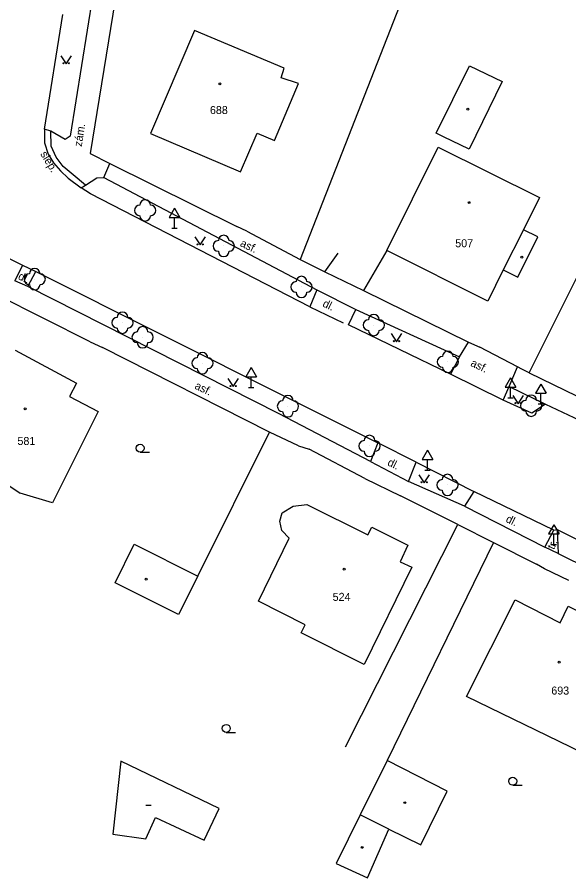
# Model space of a CAD drawing. Extents: x -794191 to -788944, y -1117087 to -1105044.
# Drawn here: x -791492.4 to -791440.7, y -1109963.6 to -1109882.9 of the extents above; entities that cross this region are included whole.
import ezdxf

# ---------------------------------------------------------------- set-up
doc = ezdxf.new("R2010")
doc.units = 0
for name, color, linetype in [('Doplněk polohopisu', 7, 'Continuous'), ('Doplňkové značky', 7, 'Continuous'), ('Hranice - ploty_ zdi', 7, 'Continuous'), ('Komunikace', 7, 'Continuous'), ('Pomocné popisy', 7, 'Continuous'), ('Stavební objekty', 7, 'Continuous'), ('Zeleň', 7, 'Continuous'), ('Značky druhů budov', 7, 'Continuous'), ('Značky druhů pozemků', 7, 'Continuous'), ('Čísla popisná', 7, 'Continuous')]:
    doc.layers.add(name, color=color, linetype=linetype)

msp = doc.modelspace()

# ---------------------------------------------------------------- linework, layer by layer
at = {"layer": 'Doplněk polohopisu'}
for p, q in [((-791484.28, -1109897.93), (-791483.71, -1109896.61)), ((-791484.28, -1109897.93), (-791464.31, -1109908.44)), ((-791485.52, -1109899.45), (-791486.38, -1109898.89)), ((-791491.88, -1109906.13), (-791492.59, -1109907.62)), ((-791491.4, -1109908.15), (-791490.64, -1109906.75)), ((-791491.4, -1109908.15), (-791492.59, -1109907.62)), ((-791467.82, -1109920.07), (-791491.4, -1109908.15)), ((-791464.31, -1109908.44), (-791464.96, -1109910.05)), ((-791464.31, -1109908.44), (-791460.65, -1109910.28)), ((-791461.33, -1109911.73), (-791460.65, -1109910.28)), ((-791460.65, -1109910.28), (-791450.93, -1109914.72)), ((-791450.93, -1109914.72), (-791450.1, -1109913.35)), ((-791450.93, -1109914.72), (-791451.78, -1109916.35)), ((-791446.29, -1109917.5), (-791445.49, -1109915.66)), ((-791446.85, -1109918.78), (-791446.29, -1109917.5)), ((-791446.29, -1109917.5), (-791442.86, -1109919.16)), ((-791459.26, -1109924.54), (-791467.82, -1109920.07)), ((-791458.59, -1109922.78), (-791459.26, -1109924.54)), ((-791459.26, -1109924.54), (-791455.72, -1109926.41)), ((-791455.72, -1109926.41), (-791454.98, -1109924.59)), ((-791450.47, -1109928.73), (-791455.72, -1109926.41)), ((-791449.6, -1109927.36), (-791450.47, -1109928.73)), ((-791450.47, -1109928.73), (-791442.92, -1109932.56)), ((-791442.92, -1109932.56), (-791442.1, -1109930.98)), ((-791441.68, -1109933.15), (-791442.92, -1109932.56))]:
    msp.add_line(p, q, dxfattribs=at)
for points in [[(-791485.3, -1109880.78), (-791487.41, -1109894.05), (-791487.89, -1109894.36), (-791489.24, -1109893.58), (-791489.83, -1109893.39)], [(-791485.97, -1109898.63), (-791487.15, -1109897.69), (-791488.08, -1109896.9), (-791488.73, -1109896.03), (-791489.21, -1109894.98), (-791489.24, -1109893.58)], [(-791486.38, -1109898.89), (-791485.97, -1109898.63), (-791484.92, -1109897.95), (-791484.28, -1109897.93)], [(-791441.77, -1109930.92), (-791431.87, -1109935.87), (-791422.36, -1109940.54)], [(-791441.68, -1109933.15), (-791432.79, -1109937.56), (-791424.11, -1109941.86)]]:
    msp.add_lwpolyline(points, dxfattribs=at)
at = {"layer": 'Doplňkové značky'}
for p, q in [((-791477.65, -1109900.814), (-791478.15, -1109901.68)), ((-791477.65, -1109900.814), (-791477.15, -1109901.68)), ((-791478.15, -1109901.68), (-791477.15, -1109901.68)), ((-791477.65, -1109902.68), (-791477.65, -1109901.68)), ((-791477.9, -1109902.68), (-791477.4, -1109902.68)), ((-791470.45, -1109915.734), (-791470.95, -1109916.6)), ((-791470.45, -1109915.734), (-791469.95, -1109916.6)), ((-791470.95, -1109916.6), (-791469.95, -1109916.6)), ((-791470.45, -1109917.6), (-791470.45, -1109916.6)), ((-791446.14, -1109916.714), (-791446.64, -1109917.58)), ((-791446.14, -1109916.714), (-791445.64, -1109917.58)), ((-791470.7, -1109917.6), (-791470.2, -1109917.6)), ((-791446.64, -1109917.58), (-791445.64, -1109917.58)), ((-791446.14, -1109918.58), (-791446.14, -1109917.58)), ((-791443.3, -1109917.284), (-791443.8, -1109918.15)), ((-791443.3, -1109917.284), (-791442.8, -1109918.15)), ((-791446.39, -1109918.58), (-791445.89, -1109918.58)), ((-791443.8, -1109918.15), (-791442.8, -1109918.15)), ((-791443.3, -1109919.15), (-791443.3, -1109918.15)), ((-791443.55, -1109919.15), (-791443.05, -1109919.15)), ((-791453.94, -1109923.474), (-791454.44, -1109924.34)), ((-791453.94, -1109923.474), (-791453.44, -1109924.34)), ((-791454.44, -1109924.34), (-791453.44, -1109924.34)), ((-791453.94, -1109925.34), (-791453.94, -1109924.34)), ((-791454.19, -1109925.34), (-791453.69, -1109925.34)), ((-791442.1, -1109930.464), (-791442.6, -1109931.33)), ((-791442.1, -1109930.464), (-791441.6, -1109931.33)), ((-791442.6, -1109931.33), (-791441.6, -1109931.33)), ((-791442.1, -1109932.33), (-791442.1, -1109931.33)), ((-791442.35, -1109932.33), (-791441.85, -1109932.33))]:
    msp.add_line(p, q, dxfattribs=at)
at = {"layer": 'Hranice - ploty_ zdi'}
for p, q in [((-791452.66, -1109871.9), (-791465.87, -1109905.62)), ((-791483.21, -1109881.23), (-791485.56, -1109895.69)), ((-791470.85, -1109902.96), (-791471.8, -1109902.53)), ((-791470.85, -1109902.96), (-791465.87, -1109905.62)), ((-791463.54, -1109906.77), (-791462.31, -1109905.01)), ((-791457.73, -1109904.76), (-791459.94, -1109908.51)), ((-791465.87, -1109905.62), (-791463.54, -1109906.77)), ((-791463.54, -1109906.77), (-791459.94, -1109908.51)), ((-791485.53, -1109913.32), (-791495.14, -1109908.49)), ((-791459.94, -1109908.51), (-791450.1, -1109913.35)), ((-791485.53, -1109913.32), (-791484.4, -1109913.86)), ((-791468.74, -1109921.78), (-791484.4, -1109913.86)), ((-791450.1, -1109913.35), (-791449.03, -1109913.83)), ((-791444.4, -1109916.24), (-791445.1, -1109915.88)), ((-791444.4, -1109916.24), (-791424.93, -1109925.67)), ((-791466.03, -1109923.07), (-791468.74, -1109921.78)), ((-791466.03, -1109923.07), (-791465.02, -1109923.38)), ((-791459.79, -1109926.14), (-791465.02, -1109923.38)), ((-791459.79, -1109926.14), (-791456.46, -1109927.75)), ((-791451.1, -1109930.44), (-791456.46, -1109927.75)), ((-791461.62, -1109951.28), (-791451.1, -1109930.44)), ((-791447.74, -1109932.14), (-791457.71, -1109952.55)), ((-791442.96, -1109934.6), (-791443.73, -1109934.15)), ((-791440.68, -1109935.69), (-791442.96, -1109934.6))]:
    msp.add_line(p, q, dxfattribs=at)
for points in [[(-791444.4, -1109916.24), (-791431.44, -1109890.3), (-791424.67, -1109876.97)], [(-791485.56, -1109895.69), (-791483.71, -1109896.61), (-791471.8, -1109902.53)], [(-791445.1, -1109915.88), (-791445.49, -1109915.66), (-791449.03, -1109913.83)], [(-791475.46, -1109935.29), (-791468.74, -1109921.78)], [(-791451.1, -1109930.44), (-791447.74, -1109932.14), (-791443.73, -1109934.15)]]:
    msp.add_lwpolyline(points, dxfattribs=at)
at = {"layer": 'Komunikace'}
for p, q in [((-791489.83, -1109893.39), (-791488.12, -1109882.65)), ((-791464.96, -1109910.05), (-791485.52, -1109899.45)), ((-791493.7, -1109905.23), (-791491.88, -1109906.13)), ((-791491.88, -1109906.13), (-791490.64, -1109906.75)), ((-791490.64, -1109906.75), (-791467.08, -1109918.55)), ((-791464.96, -1109910.05), (-791461.84, -1109911.53)), ((-791451.78, -1109916.35), (-791461.33, -1109911.73)), ((-791446.85, -1109918.78), (-791451.78, -1109916.35)), ((-791467.08, -1109918.55), (-791458.59, -1109922.78)), ((-791444.15, -1109920.01), (-791446.85, -1109918.78)), ((-791442.86, -1109919.16), (-791444.15, -1109920.01)), ((-791454.98, -1109924.59), (-791458.59, -1109922.78)), ((-791454.98, -1109924.59), (-791449.6, -1109927.36)), ((-791442.1, -1109930.98), (-791449.6, -1109927.36)), ((-791442.1, -1109930.98), (-791441.77, -1109930.92)), ((-791441.77, -1109930.92), (-791441.68, -1109933.15))]:
    msp.add_line(p, q, dxfattribs=at)
for points in [[(-791489.83, -1109893.39), (-791489.81, -1109894.69), (-791489.49, -1109895.73), (-791488.99, -1109896.56), (-791488.34, -1109897.3), (-791487.61, -1109897.99), (-791486.38, -1109898.89)], [(-791442.86, -1109919.16), (-791428.53, -1109925.92)]]:
    msp.add_lwpolyline(points, dxfattribs=at)
at = {"layer": 'Stavební objekty'}
for p, q in [((-791453.11, -1109893.77), (-791449.98, -1109887.46)), ((-791449.98, -1109887.46), (-791446.94, -1109888.93)), ((-791446.94, -1109888.93), (-791450.02, -1109895.28)), ((-791457.73, -1109904.76), (-791452.93, -1109895.09)), ((-791452.93, -1109895.09), (-791443.45, -1109899.79)), ((-791443.58, -1109903.5), (-791444.95, -1109902.82)), ((-791445.46, -1109907.27), (-791443.58, -1109903.5)), ((-791448.27, -1109909.51), (-791457.73, -1109904.76)), ((-791446.83, -1109906.59), (-791445.46, -1109907.27)), ((-791492.58, -1109914.1), (-791486.82, -1109917.21)), ((-791486.82, -1109917.21), (-791487.48, -1109918.44)), ((-791487.48, -1109918.44), (-791484.81, -1109919.86)), ((-791484.81, -1109919.86), (-791489.08, -1109928.42)), ((-791499.57, -1109922.51), (-791492.09, -1109927.5)), ((-791489.08, -1109928.42), (-791492.09, -1109927.5)), ((-791467.55, -1109929.34), (-791466.53, -1109928.74)), ((-791466.53, -1109928.74), (-791465.23, -1109928.58)), ((-791465.23, -1109928.58), (-791459.51, -1109931.41)), ((-791467.76, -1109930.12), (-791467.55, -1109929.34)), ((-791467.58, -1109930.99), (-791467.76, -1109930.12)), ((-791459.51, -1109931.41), (-791459.16, -1109930.69)), ((-791459.16, -1109930.69), (-791455.76, -1109932.38)), ((-791466.9, -1109931.72), (-791467.58, -1109930.99)), ((-791483.19, -1109935.91), (-791481.43, -1109932.28)), ((-791481.43, -1109932.28), (-791475.46, -1109935.29)), ((-791469.77, -1109937.63), (-791466.9, -1109931.72)), ((-791455.76, -1109932.38), (-791456.49, -1109933.93)), ((-791456.49, -1109933.93), (-791455.4, -1109934.45)), ((-791455.4, -1109934.45), (-791459.87, -1109943.57)), ((-791475.46, -1109935.29), (-791477.27, -1109938.89)), ((-791477.27, -1109938.89), (-791483.19, -1109935.91)), ((-791465.39, -1109939.84), (-791469.77, -1109937.63)), ((-791450.28, -1109946.55), (-791445.73, -1109937.5)), ((-791445.73, -1109937.5), (-791441.51, -1109939.66)), ((-791441.51, -1109939.66), (-791440.75, -1109938.1)), ((-791465.77, -1109940.59), (-791465.39, -1109939.84)), ((-791459.87, -1109943.57), (-791465.77, -1109940.59)), ((-791439.41, -1109951.83), (-791450.28, -1109946.55)), ((-791457.71, -1109952.55), (-791460.23, -1109957.66))]:
    msp.add_line(p, q, dxfattribs=at)
for points in [[(-791475.77, -1109884.14), (-791479.9, -1109893.81), (-791471.46, -1109897.41), (-791469.9, -1109893.77), (-791468.26, -1109894.47), (-791466.03, -1109889.11), (-791467.65, -1109888.58), (-791467.35, -1109887.67)], [(-791462.48, -1109962.21), (-791459.56, -1109963.55), (-791457.55, -1109958.98), (-791460.23, -1109957.66)]]:
    msp.add_lwpolyline(points, close=True, dxfattribs=at)
for points in [[(-791450.02, -1109895.28), (-791452.44, -1109894.11), (-791453.11, -1109893.77)], [(-791443.45, -1109899.79), (-791444.95, -1109902.82), (-791446.83, -1109906.59), (-791448.27, -1109909.51)], [(-791440.75, -1109938.1), (-791438.02, -1109939.46), (-791437.57, -1109939.68)], [(-791473.45, -1109957.07), (-791482.68, -1109952.61), (-791483.41, -1109959.47), (-791480.34, -1109959.9), (-791479.41, -1109957.9)], [(-791457.55, -1109958.98), (-791454.55, -1109960.46), (-791452.08, -1109955.44), (-791457.71, -1109952.55)], [(-791479.41, -1109957.9), (-791474.87, -1109960.02), (-791473.45, -1109957.07)]]:
    msp.add_lwpolyline(points, dxfattribs=at)
at = {"layer": 'Zeleň'}
for centre in [(-791480.39, -1109901.01), (-791473.03, -1109904.34), (-791490.74, -1109907.45), (-791465.74, -1109908.18), (-791482.52, -1109911.53), (-791458.96, -1109911.75), (-791480.63, -1109912.9), (-791475.02, -1109915.32), (-791452.03, -1109915.2), (-791467.01, -1109919.36), (-791444.21, -1109919.31), (-791459.36, -1109923.08), (-791452.06, -1109926.74)]:
    msp.add_circle(centre, 0.0005, dxfattribs=at)
for centre, start, end in [((-791480.39, -1109900.51), 0, 179.99999), ((-791480.89, -1109901.01), 89.99999, 269.99999), ((-791479.89, -1109901.01), 270, 89.99999), ((-791480.39, -1109901.51), 179.99999, 359.99999), ((-791473.03, -1109903.84), 0, 179.99999), ((-791473.53, -1109904.34), 89.99999, 269.99999), ((-791472.53, -1109904.34), 270, 89.99999), ((-791473.03, -1109904.84), 179.99999, 359.99999), ((-791490.74, -1109906.95), 0, 179.99999), ((-791491.24, -1109907.45), 89.99999, 269.99999), ((-791490.24, -1109907.45), 270, 89.99999), ((-791465.74, -1109907.68), 0, 179.99999), ((-791490.74, -1109907.95), 179.99999, 359.99999), ((-791466.24, -1109908.18), 89.99999, 269.99999), ((-791465.24, -1109908.18), 270, 89.99999), ((-791465.74, -1109908.68), 179.99999, 359.99999), ((-791482.52, -1109911.03), 0, 179.99999), ((-791483.02, -1109911.53), 89.99999, 269.99999), ((-791482.02, -1109911.53), 270, 89.99999), ((-791459.46, -1109911.75), 89.99999, 269.99999), ((-791458.96, -1109911.25), 0, 179.99999), ((-791458.46, -1109911.75), 270, 89.99999), ((-791482.52, -1109912.03), 179.99999, 359.99999), ((-791480.63, -1109912.4), 0, 179.99999), ((-791458.96, -1109912.25), 179.99999, 359.99999), ((-791481.13, -1109912.9), 89.99999, 269.99999), ((-791480.13, -1109912.9), 270, 89.99999), ((-791480.63, -1109913.4), 179.99999, 359.99999), ((-791475.02, -1109914.82), 0, 179.99999), ((-791452.53, -1109915.2), 89.99999, 269.99999), ((-791452.03, -1109914.7), 0, 179.99999), ((-791451.53, -1109915.2), 270, 89.99999), ((-791475.52, -1109915.32), 89.99999, 269.99999), ((-791474.52, -1109915.32), 270, 89.99999), ((-791475.02, -1109915.82), 179.99999, 359.99999), ((-791452.03, -1109915.7), 179.99999, 359.99999), ((-791467.01, -1109918.86), 0, 179.99999), ((-791444.21, -1109918.81), 0, 179.99999), ((-791467.51, -1109919.36), 89.99999, 269.99999), ((-791466.51, -1109919.36), 270, 89.99999), ((-791444.71, -1109919.31), 89.99999, 269.99999), ((-791443.71, -1109919.31), 270, 89.99999), ((-791467.01, -1109919.86), 179.99999, 359.99999), ((-791444.21, -1109919.81), 179.99999, 359.99999), ((-791459.86, -1109923.08), 89.99999, 269.99999), ((-791459.36, -1109922.58), 0, 179.99999), ((-791458.86, -1109923.08), 270, 89.99999), ((-791459.36, -1109923.58), 179.99999, 359.99999), ((-791452.06, -1109926.24), 0, 179.99999), ((-791452.56, -1109926.74), 89.99999, 269.99999), ((-791451.56, -1109926.74), 270, 89.99999), ((-791452.06, -1109927.24), 179.99999, 359.99999)]:
    msp.add_arc(centre, 0.5, start, end, dxfattribs=at)
at = {"layer": 'Značky druhů budov'}
msp.add_line((-791480.32, -1109956.73), (-791479.82, -1109956.73), dxfattribs=at)
for centre in [(-791473.38, -1109889.15), (-791450.16, -1109891.52), (-791450.04, -1109900.28), (-791445.1, -1109905.4), (-791491.63, -1109919.61), (-791461.74, -1109934.63), (-791480.29, -1109935.57), (-791441.6, -1109943.35), (-791456.05, -1109956.51), (-791460.06, -1109960.7)]:
    msp.add_circle(centre, 0.0875, dxfattribs=at)
at = {"layer": 'Značky druhů pozemků'}
for p, q in [((-791480.86, -1109923.665), (-791479.985, -1109923.665)), ((-791472.79, -1109949.925), (-791471.915, -1109949.925)), ((-791445.94, -1109954.875), (-791445.065, -1109954.875))]:
    msp.add_line(p, q, dxfattribs=at)
for points in [[(-791488.29, -1109886.52), (-791487.79, -1109887.27), (-791487.29, -1109886.52)], [(-791475.74, -1109903.5), (-791475.24, -1109904.25), (-791474.74, -1109903.5)], [(-791457.34, -1109912.56), (-791456.84, -1109913.31), (-791456.34, -1109912.56)], [(-791472.65, -1109916.77), (-791472.15, -1109917.52), (-791471.65, -1109916.77)], [(-791445.93, -1109918.37), (-791445.43, -1109919.12), (-791444.93, -1109918.37)], [(-791454.75, -1109925.78), (-791454.25, -1109926.53), (-791453.75, -1109925.78)]]:
    msp.add_lwpolyline(points, dxfattribs=at)
for centre, radius in [((-791488.04, -1109887.22), 0.05), ((-791487.54, -1109887.22), 0.05), ((-791475.49, -1109904.2), 0.05), ((-791474.99, -1109904.2), 0.05), ((-791457.09, -1109913.26), 0.05), ((-791456.59, -1109913.26), 0.05), ((-791472.4, -1109917.47), 0.05), ((-791471.9, -1109917.47), 0.05), ((-791445.68, -1109919.07), 0.05), ((-791445.18, -1109919.07), 0.05), ((-791480.86, -1109923.29), 0.375), ((-791454.5, -1109926.48), 0.05), ((-791454, -1109926.48), 0.05), ((-791472.79, -1109949.55), 0.375), ((-791445.94, -1109954.5), 0.375)]:
    msp.add_circle(centre, radius, dxfattribs=at)

# ---------------------------------------------------------------- texts
at = {"layer": 'Pomocné popisy'}
for s, rotation, p in [('zám.', 80.9653, (-791486.34, -1109895.07)), ('slep.', 301.06516, (-791490.25, -1109895.72)), ('asf.', 334.29, (-791471.56, -1109904.33)), ('dl.', 334.29, (-791492.37, -1109907.42)), ('dl.', 334.29, (-791463.83, -1109909.98)), ('asf.', 334.29, (-791449.96, -1109915.55)), ('asf.', 334.29, (-791475.82, -1109917.68)), ('dl.', 334.29, (-791457.75, -1109924.87)), ('dl.', 334.29, (-791446.66, -1109930.17)), ('tr.', 63.96283, (-791442.082, -1109932.852))]:
    msp.add_text(s, height=0.75, rotation=rotation, dxfattribs=at).set_placement(p)
at = {"layer": 'Čísla popisná'}
for s, p in [('688', (-791474.32, -1109891.98)), ('507', (-791451.33, -1109904.46)), ('581', (-791492.36, -1109922.99)), ('524', (-791462.82, -1109937.6)), ('693', (-791442.33, -1109946.38))]:
    msp.add_text(s, height=0.75, dxfattribs=at).set_placement(p)

doc.saveas('drawing.dxf')
